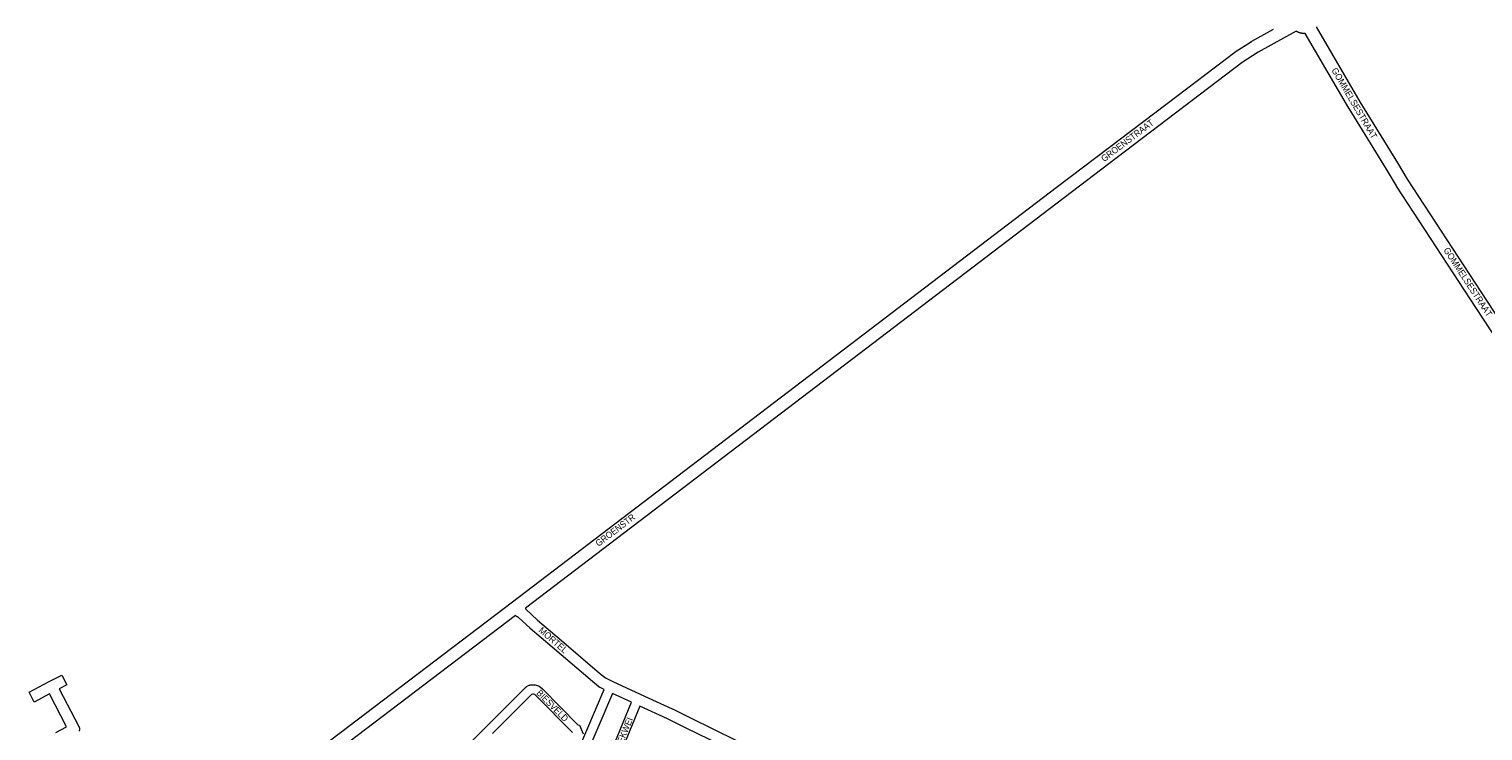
# Model space of a CAD drawing. Header units: metres. Extents: x 123819 to 142731, y 393440 to 405763.
# Tile 336 of 346: x 138048 to 139765, y 403068 to 403896. Entities that reach past the tile are written whole.
import ezdxf
from ezdxf.enums import TextEntityAlignment as Align

# ---------------------------------------------------------------- set-up
doc = ezdxf.new("R2010")
doc.units = ezdxf.units.M
doc.header["$MEASUREMENT"] = 0
for name, color, linetype, lineweight in [('gs-anno-wegen algemeen tekst', 7, 'Continuous', 0), ('gs-knt-aanvullende hoofdweg', 7, 'Continuous', 0), ('gs-knt-wegen algemeen', 7, 'Continuous', 0)]:
    doc.layers.add(name, color=color, linetype=linetype, lineweight=lineweight)
doc.styles.add('Style-Arial', font='arial.ttf')

msp = doc.modelspace()

# ---------------------------------------------------------------- linework, layer by layer
at = {"layer": 'gs-anno-wegen algemeen tekst', "color": 7, "linetype": 'Continuous', "flags": 128}
for points in [[(138533, 403018.3), (138583.7, 403068.8), (138634.2, 403119.1), (138634.4, 403119.3), (138634.6, 403119.5), (138634.8, 403119.7), (138635, 403119.8), (138635.2, 403120), (138635.5, 403120.1), (138638.4, 403121.7), (138638.6, 403121.8), (138638.9, 403121.9), (138639.1, 403122), (138639.4, 403122.1), (138639.7, 403122.1), (138639.9, 403122.2), (138640.2, 403122.2), (138640.5, 403122.3), (138640.7, 403122.3), (138641, 403122.3), (138644.1, 403122.3), (138644.4, 403122.3), (138644.6, 403122.3), (138644.9, 403122.2), (138645.1, 403122.2), (138645.3, 403122.2), (138645.6, 403122.1), (138649.1, 403121.1), (138649.3, 403121), (138649.6, 403121), (138649.8, 403120.9), (138650.1, 403120.7), (138650.3, 403120.6), (138650.5, 403120.5), (138650.8, 403120.3), (138651, 403120.2), (138651.2, 403120), (138653.7, 403117.9), (138653.9, 403117.7), (138654.1, 403117.5)], [(138643.9, 402922.2), (138727, 403116.7)], [(138689.5, 403066), (138646.4, 403109.6), (138645, 403110.8), (138643.4, 403111.3), (138642.4, 403111.3), (138641.4, 403110.8), (138595.3, 403064.9)], [(138737, 403112), (138654, 402917.9)], [(138679.6, 402907.3), (138705.4, 402970.2), (138733.4, 403038.5), (138759.3, 403101.7)], [(138769.3, 403097), (138745.7, 403039.5)]]:
    msp.add_lwpolyline(points, dxfattribs=at)
msp.add_lwpolyline([(138654.1, 403117.5), (138696, 403075), (138697.7, 403074.8), (138697.8, 403074.8, -0.384657), (138697.9, 403074.8), (138702.1, 403064.6, -0.384664)], format="xyb", dxfattribs=at)
at = {"layer": 'gs-knt-aanvullende hoofdweg', "color": 7, "linetype": 'Continuous', "flags": 128}
for points in [[(138167.2, 402877.5), (138302.5, 402980.1), (138618.9, 403220.2), (139261.1, 403709.1), (139323.8, 403756.7), (139323.8, 403756.7), (139403.3, 403816.9), (139471.9, 403868.7), (139471.9, 403868.7), (139471.9, 403868.7), (139472.1, 403868.9), (139472.4, 403869), (139491.6, 403881.4), (139491.8, 403881.6), (139492, 403881.7), (139492, 403881.7), (139517.8, 403896)], [(139554.9, 403890.9), (139554.9, 403890.9), (139554.8, 403890.9), (139554.7, 403890.9), (139554.7, 403890.9), (139554.6, 403890.9), (139554.6, 403890.9), (139554.5, 403890.9), (139554.4, 403890.9), (139554.4, 403890.9), (139554.4, 403890.9), (139554.3, 403890.9), (139554.3, 403890.9), (139554.2, 403890.9), (139554.2, 403890.9), (139554.1, 403890.9), (139554, 403890.9), (139554, 403890.9), (139553.9, 403890.9), (139553.9, 403890.9), (139553.8, 403890.9), (139553.8, 403890.9), (139553.8, 403890.9), (139553.7, 403890.9), (139553.6, 403890.9), (139553.6, 403890.9), (139553.5, 403890.9), (139553.4, 403890.9), (139553.4, 403890.9), (139553.3, 403890.9), (139553.3, 403890.9), (139553.2, 403890.9), (139553.1, 403890.9), (139553.1, 403890.9), (139553.1, 403890.9), (139553, 403890.9), (139553, 403890.9), (139552.9, 403890.9), (139552.9, 403890.9), (139552.8, 403890.9), (139552.7, 403890.9), (139552.7, 403890.9), (139552.6, 403890.9), (139552.6, 403890.9), (139552.5, 403890.9), (139552.5, 403890.9), (139552.5, 403890.9), (139552.4, 403890.9), (139552.3, 403890.9), (139552.3, 403890.9), (139552.2, 403890.9), (139552.1, 403890.9), (139552.1, 403890.9), (139552, 403891), (139552, 403891), (139551.9, 403891), (139551.8, 403891), (139551.8, 403891), (139551.8, 403891), (139551.7, 403891), (139551.7, 403891), (139551.7, 403891), (139551.6, 403891), (139551.6, 403891), (139551.5, 403891), (139551.5, 403891), (139551.4, 403891), (139551.3, 403891), (139551.3, 403891), (139551.2, 403891), (139551.2, 403891), (139551.2, 403891), (139551.1, 403891.1), (139551.1, 403891.1), (139551, 403891.1), (139551, 403891.1), (139550.9, 403891.1), (139550.9, 403891.1), (139550.8, 403891.1), (139550.7, 403891.1), (139550.7, 403891.1), (139550.6, 403891.1), (139550.6, 403891.1), (139550.6, 403891.1), (139550.5, 403891.2), (139550.5, 403891.2), (139550.4, 403891.2), (139550.3, 403891.2), (139550.3, 403891.2), (139550.2, 403891.2), (139550.2, 403891.2), (139550.1, 403891.2), (139550.1, 403891.2), (139550, 403891.2), (139550, 403891.3), (139550, 403891.3), (139549.9, 403891.3), (139549.9, 403891.3), (139549.8, 403891.3), (139549.8, 403891.3), (139549.7, 403891.3), (139549.7, 403891.3), (139549.6, 403891.3), (139549.5, 403891.3), (139549.5, 403891.3), (139549.5, 403891.4), (139549.4, 403891.4), (139549.4, 403891.4), (139549.3, 403891.4), (139549.3, 403891.4), (139549.2, 403891.4), (139549.2, 403891.4), (139549.1, 403891.5), (139549.1, 403891.5), (139549, 403891.5), (139549, 403891.5), (139549, 403891.5), (139548.9, 403891.5), (139548.9, 403891.5), (139548.8, 403891.5), (139548.8, 403891.5), (139548.7, 403891.6), (139548.7, 403891.6), (139548.6, 403891.6), (139548.6, 403891.6), (139548.5, 403891.6), (139548.5, 403891.6), (139548.5, 403891.6), (139548.4, 403891.7), (139548.4, 403891.7), (139548.3, 403891.7), (139548.3, 403891.7), (139548.3, 403891.7), (139548.2, 403891.7), (139548.2, 403891.7), (139548.1, 403891.7), (139548.1, 403891.7), (139548, 403891.8), (139548, 403891.8), (139548, 403891.8), (139547.9, 403891.8), (139547.9, 403891.8), (139547.8, 403891.8), (139547.8, 403891.9), (139547.7, 403891.9), (139547.7, 403891.9), (139547.6, 403891.9), (139547.6, 403891.9), (139547.5, 403891.9), (139547.5, 403892), (139547.5, 403892), (139547.4, 403892), (139547.4, 403892), (139547.3, 403892), (139547.3, 403892), (139547.2, 403892.1), (139547.1, 403892.1), (139547.1, 403892.1), (139547.1, 403892.1), (139547, 403892.1), (139547, 403892.2), (139546.9, 403892.2), (139546.9, 403892.2), (139546.8, 403892.2), (139546.8, 403892.2), (139546.7, 403892.3), (139546.7, 403892.3), (139546.7, 403892.3), (139546.6, 403892.3), (139546.6, 403892.3), (139546.5, 403892.4), (139546.5, 403892.4), (139546.4, 403892.4), (139546.4, 403892.4), (139546.3, 403892.4), (139546.3, 403892.4), (139546.3, 403892.5), (139546.2, 403892.5), (139546.2, 403892.5), (139546.1, 403892.5), (139546.1, 403892.5), (139546, 403892.6), (139546, 403892.6), (139546, 403892.6), (139545.9, 403892.6), (139545.9, 403892.7), (139545.8, 403892.7), (139545.8, 403892.7), (139545.7, 403892.7), (139545.7, 403892.7), (139545.7, 403892.8), (139545.6, 403892.8), (139545.6, 403892.8), (139545.6, 403892.8), (139545.5, 403892.9), (139545.5, 403892.9), (139545.4, 403892.9), (139545.4, 403892.9), (139545.3, 403892.9), (139545.3, 403893), (139545.3, 403893), (139545.2, 403893), (139545.2, 403893), (139545.1, 403893.1), (139545.1, 403893.1), (139545.1, 403893.1), (139545, 403893.1), (139545, 403893.1), (139545, 403893.1), (139544.9, 403893.2), (139544.9, 403893.2), (139544.8, 403893.2), (139544.8, 403893.2), (139544.8, 403893.3), (139544.7, 403893.3), (139544.7, 403893.3), (139544.7, 403893.3), (139544.6, 403893.4), (139544.6, 403893.4), (139544.5, 403893.4), (139544.5, 403893.4), (139544.4, 403893.5), (139544.4, 403893.5), (139544.4, 403893.5), (139544.3, 403893.5), (139499.6, 403868.7), (139499.6, 403868.7), (139480.7, 403856.5), (139332.9, 403744.7), (139270.2, 403697.1), (138634, 403212.8), (138634.1, 403212.5), (138634.2, 403212.2), (138634.4, 403211.9), (138634.5, 403211.6)], [(140112.1, 403047.2), (140105.4, 403056.7), (139983.1, 403222.4), (139983, 403222.5), (139911.7, 403321.5), (139911.5, 403321.7), (139911.3, 403322), (139901.7, 403337.9), (139874.8, 403381.6), (139788.1, 403519.5), (139750, 403577.9), (139663, 403710.8), (139662.9, 403711.1), (139651.1, 403730.6), (139606.9, 403802.5), (139606.8, 403802.7), (139554.9, 403890.9)], [(139567.9, 403898.5), (139619.7, 403810.3), (139664, 403738.4), (139664, 403738.4), (139675.7, 403718.9), (139762.6, 403586.1), (139762.6, 403586.1), (139800.7, 403527.7), (139800.8, 403527.6), (139887.5, 403389.6), (139887.5, 403389.6), (139914.5, 403345.8), (139914.5, 403345.7), (139924, 403330), (139995.2, 403231.3), (140117.5, 403065.6), (140117.6, 403065.4), (140120.7, 403061)], [(138625.5, 403202.1), (138625.3, 403202.2), (138625, 403202.3), (138624.6, 403202.4), (138624.3, 403202.5), (138624, 403202.7), (138623.6, 403202.9), (138623.3, 403203.1), (138623, 403203.3), (138622.7, 403203.5), (138622.4, 403203.7), (138622.2, 403203.9), (138317.2, 402972.5)]]:
    msp.add_lwpolyline(points, dxfattribs=at)
at = {"layer": 'gs-knt-wegen algemeen', "color": 7, "linetype": 'Continuous', "flags": 128}
for points in [[(138727, 403116.7), (138722.2, 403119), (138721.9, 403119.2), (138721.7, 403119.3), (138721.5, 403119.4), (138721.2, 403119.6), (138721, 403119.7), (138720.8, 403119.9), (138713.2, 403126.3), (138713.1, 403126.3), (138665.6, 403166.9), (138639.7, 403188.7), (138639.6, 403188.9), (138639.5, 403189), (138625.5, 403202.1)], [(138634.5, 403211.6), (138648.3, 403198.6), (138674, 403176.8), (138674, 403176.8), (138721.6, 403136.2), (138728.5, 403130.4), (138737.3, 403126.2), (138769.5, 403111.3), (138807.4, 403093.8), (138807.6, 403093.8), (138829.8, 403082.8), (138882.7, 403057)], [(138083.5, 403117.5), (138106.6, 403073.2), (138106.8, 403072.9), (138106.9, 403072.6), (138107, 403072.3), (138107.1, 403072), (138107.2, 403071.7), (138107.2, 403071.4), (138107.3, 403071.1), (138107.3, 403070.8), (138107.3, 403070.5), (138107.4, 403070.2), (138107.3, 403069.8), (138107.3, 403069.5), (138107.3, 403069.2), (138107.2, 403068.9), (138107.1, 403068.6), (138107.1, 403068.3), (138107, 403068), (138106.8, 403067.7)], [(138759.3, 403101.7), (138737, 403112)], [(138879.7, 403044), (138824.1, 403071.1), (138824, 403071.1), (138801.9, 403082), (138769.3, 403097)]]:
    msp.add_lwpolyline(points, dxfattribs=at)
msp.add_lwpolyline([(138079.3, 403066.2), (138092.1, 403072.9), (138072, 403111.5), (138053.8, 403102, -0.369316), (138053.8, 403102), (138047.8, 403113.6, -0.369315), (138047.8, 403113.6), (138071.7, 403126.1), (138086.3, 403133.6, -0.369317), (138086.3, 403133.6), (138092.3, 403122.1, -0.36932), (138092.3, 403122.1), (138083.5, 403117.5)], format="xyb", dxfattribs=at)

# ---------------------------------------------------------------- texts
at = {"layer": 'gs-anno-wegen algemeen tekst', "color": 7, "style": 'Style-Arial', "width": 0.909091}
for s, rotation, p in [('GOMMELSESTRAAT', 300.4713, (139613.2, 403808.5)), ('GROENSTRAAT', 37.1332, (139345, 403764.5)), ('GOMMELSESTRAAT', 303.2161, (139747.3, 403597.6)), ('GROENSTR', 37.2091, (138740.2, 403304.8)), ('MORTEL', 319.2308, (138666.9, 403175)), ('BIESVELD', 314.919, (138666, 403097.7)), ('HOEKWEI', 67.433, (138748.9, 403062))]:
    msp.add_text(s, height=7.7, rotation=rotation, dxfattribs=at).set_placement(p, align=Align.MIDDLE_CENTER)

doc.saveas('drawing.dxf')
